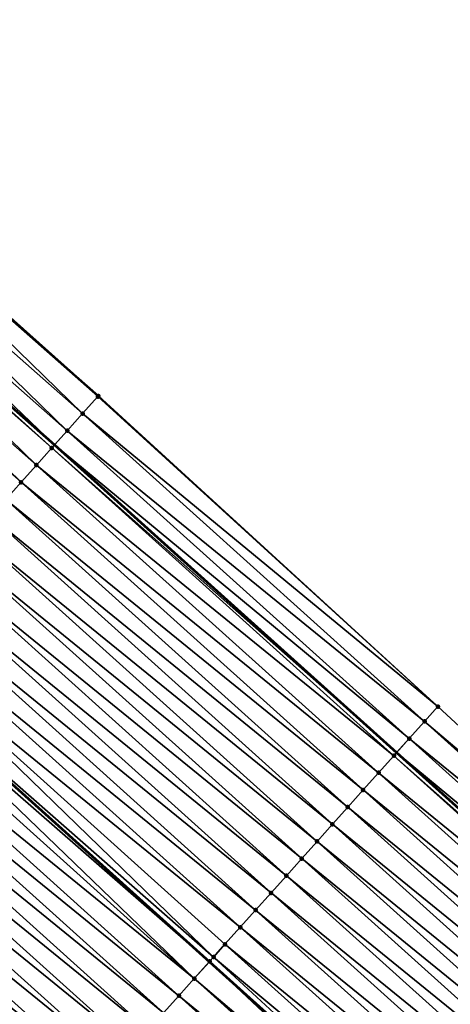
# Model space of a CAD drawing. Header units: feet. Extents: x 2017353 to 2024169, y 808050 to 818690.
# Tile 290 of 305: x 2022680 to 2022699, y 814146 to 814189. Entities that reach past the tile are written whole.
import ezdxf

# ---------------------------------------------------------------- set-up
doc = ezdxf.new("R2010")
doc.units = ezdxf.units.FT
doc.header["$MEASUREMENT"] = 0
for name, color, linetype, lineweight in [('EP_Travel Lane', 172, 'Continuous', 53), ('SB-Road Shots', 141, 'Continuous', 100), ('SB-Road X-Section', 40, 'Continuous', 13), ('STRIPING', 60, 'Continuous', 53)]:
    doc.layers.add(name, color=color, linetype=linetype, lineweight=lineweight)
doc.layers.add('I-77-MM15-17_SB-Surface-BORDER', color=7, linetype='Continuous')
doc.layers.add('I-77-MM15-17_SB-Surface-TIN', color=7, linetype='Continuous')

msp = doc.modelspace()

# ---------------------------------------------------------------- linework, layer by layer
at = {"layer": 'EP_Travel Lane'}
msp.add_polyline3d([(2022542.824971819, 814286.3335518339, 283.9437080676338), (2022558.550940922, 814273.9987547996, 284.6837772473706), (2022574.318739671, 814261.2731713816, 285.4313607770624), (2022589.818365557, 814248.6543625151, 286.158104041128), (2022605.458133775, 814235.8011696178, 286.8715970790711), (2022620.708547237, 814222.8807780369, 287.5706653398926), (2022635.958370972, 814209.9608860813, 288.2912770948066), (2022651.226410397, 814196.6884151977, 289.0018068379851), (2022666.2520939, 814183.5089710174, 289.7307393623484), (2022681.37087655, 814170.1594617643, 290.4675024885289), (2022696.224316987, 814156.7876195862, 291.2221389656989), (2022711.078236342, 814143.4153462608, 291.9592854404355), (2022725.94583979, 814129.5223704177, 292.664388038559), (2022740.431374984, 814115.7495768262, 293.3581499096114), (2022755.100171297, 814101.7165553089, 294.0507153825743), (2022769.379040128, 814087.7297632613, 294.7547948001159), (2022783.657795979, 814073.7430818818, 295.463396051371)], dxfattribs=at)
at = {"layer": 'I-77-MM15-17_SB-Surface-BORDER', "color": 3, "linetype": 'Continuous', "lineweight": -3}
msp.add_polyline3d([(2022543.494054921, 814287.1911650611, 284.0234243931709), (2022559.589401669, 814275.3295919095, 284.8034136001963), (2022575.872630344, 814263.1865528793, 285.6143508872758), (2022591.355720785, 814250.5473830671, 286.3391464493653), (2022607.316278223, 814238.0056593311, 287.0741555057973), (2022622.513882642, 814225.0224247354, 287.7640306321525), (2022637.804365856, 814212.1510315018, 288.493770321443), (2022653.039995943, 814198.766447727, 289.1937222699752), (2022668.203469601, 814185.7450647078, 289.940548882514), (2022683.272587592, 814172.2830550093, 290.6726957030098), (2022698.013128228, 814158.7858038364, 291.4271963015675), (2022712.694945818, 814145.2207183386, 292.1343258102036), (2022726.838947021, 814130.4695501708, 292.7534395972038), (2022741.058225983, 814116.4144667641, 293.4223065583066), (2022756.367294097, 814103.002045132, 294.17339212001), (2022770.972810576, 814089.3465911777, 294.9082043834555), (2022785.257227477, 814075.3653871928, 295.6120124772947)], dxfattribs=at)
at = {"layer": 'I-77-MM15-17_SB-Surface-TIN', "color": 128, "linetype": 'Continuous', "lineweight": -3}
for points in [[(2022682.584278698, 814171.5143820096, 290.5974173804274), (2022668.100967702, 814185.6276339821, 289.9300242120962), (2022667.443919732, 814184.8737786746, 289.8420055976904)], [(2022683.272587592, 814172.2830550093, 290.6726957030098), (2022668.203469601, 814185.7450647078, 289.940548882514), (2022668.100967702, 814185.6276339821, 289.9300242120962)], [(2022682.584278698, 814171.5143820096, 290.5974173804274), (2022683.251361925, 814172.2593701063, 290.6707190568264), (2022668.100967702, 814185.6276339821, 289.9300242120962)], [(2022683.251361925, 814172.2593701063, 290.6707190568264), (2022683.272587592, 814172.2830550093, 290.6726957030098), (2022668.100967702, 814185.6276339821, 289.9300242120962)], [(2022681.917297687, 814170.7693018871, 290.5203831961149), (2022667.443919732, 814184.8737786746, 289.8420055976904), (2022666.786217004, 814184.1204976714, 289.7784009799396)], [(2022681.917297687, 814170.7693018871, 290.5203831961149), (2022682.584278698, 814171.5143820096, 290.5974173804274), (2022667.443919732, 814184.8737786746, 289.8420055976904)], [(2022666.786217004, 814184.1204976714, 289.7784009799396), (2022666.2520939, 814183.5089710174, 289.7307393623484), (2022681.37087655, 814170.1594617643, 290.4675024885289)], [(2022681.917297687, 814170.7693018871, 290.5203831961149), (2022666.786217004, 814184.1204976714, 289.7784009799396), (2022681.37087655, 814170.1594617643, 290.4675024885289)], [(2022680.583069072, 814169.2793816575, 290.3760496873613), (2022666.12838276, 814183.3673320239, 289.7197001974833), (2022665.471076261, 814182.6137034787, 289.6413213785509)], [(2022681.249975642, 814170.0245287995, 290.4558021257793), (2022666.2520939, 814183.5089710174, 289.7307393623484), (2022666.12838276, 814183.3673320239, 289.7197001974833)], [(2022680.583069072, 814169.2793816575, 290.3760496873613), (2022681.249975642, 814170.0245287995, 290.4558021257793), (2022666.12838276, 814183.3673320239, 289.7197001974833)], [(2022681.249975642, 814170.0245287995, 290.4558021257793), (2022681.37087655, 814170.1594617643, 290.4675024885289), (2022666.2520939, 814183.5089710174, 289.7307393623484)], [(2022679.91631644, 814168.5340959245, 290.2906761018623), (2022665.471076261, 814182.6137034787, 289.6413213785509), (2022664.81389803, 814181.859962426, 289.558159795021)], [(2022679.91631644, 814168.5340959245, 290.2906761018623), (2022680.583069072, 814169.2793816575, 290.3760496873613), (2022665.471076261, 814182.6137034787, 289.6413213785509)], [(2022679.249582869, 814167.7887930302, 290.2046064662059), (2022679.91631644, 814168.5340959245, 290.2906761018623), (2022664.81389803, 814181.859962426, 289.558159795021)], [(2022698.013128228, 814158.7858038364, 291.4271963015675), (2022683.251361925, 814172.2593701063, 290.6707190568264), (2022682.584278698, 814171.5143820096, 290.5974173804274)], [(2022698.013128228, 814158.7858038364, 291.4271963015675), (2022683.272587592, 814172.2830550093, 290.6726957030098), (2022683.251361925, 814172.2593701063, 290.6707190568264)], [(2022697.43720486, 814158.142194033, 291.3561471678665), (2022682.584278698, 814171.5143820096, 290.5974173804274), (2022681.917297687, 814170.7693018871, 290.5203831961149)], [(2022697.43720486, 814158.142194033, 291.3561471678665), (2022698.013128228, 814158.7858038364, 291.4271963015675), (2022682.584278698, 814171.5143820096, 290.5974173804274)], [(2022696.770288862, 814157.3970553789, 291.2767389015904), (2022681.917297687, 814170.7693018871, 290.5203831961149), (2022681.37087655, 814170.1594617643, 290.4675024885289)], [(2022696.770288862, 814157.3970553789, 291.2767389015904), (2022697.43720486, 814158.142194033, 291.3561471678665), (2022681.917297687, 814170.7693018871, 290.5203831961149)], [(2022681.249975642, 814170.0245287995, 290.4558021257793), (2022696.224316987, 814156.7876195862, 291.2221389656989), (2022681.37087655, 814170.1594617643, 290.4675024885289)], [(2022696.770288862, 814157.3970553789, 291.2767389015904), (2022681.37087655, 814170.1594617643, 290.4675024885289), (2022696.224316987, 814156.7876195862, 291.2221389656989)], [(2022696.103025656, 814156.6522293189, 291.2100092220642), (2022681.249975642, 814170.0245287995, 290.4558021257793), (2022680.583069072, 814169.2793816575, 290.3760496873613)], [(2022696.103025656, 814156.6522293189, 291.2100092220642), (2022696.224316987, 814156.7876195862, 291.2221389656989), (2022681.249975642, 814170.0245287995, 290.4558021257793)], [(2022695.436236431, 814155.9069765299, 291.1259717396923), (2022680.583069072, 814169.2793816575, 290.3760496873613), (2022679.91631644, 814168.5340959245, 290.2906761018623)], [(2022695.436236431, 814155.9069765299, 291.1259717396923), (2022696.103025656, 814156.6522293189, 291.2100092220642), (2022680.583069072, 814169.2793816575, 290.3760496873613)], [(2022694.769649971, 814155.1615411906, 291.0345301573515), (2022679.91631644, 814168.5340959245, 290.2906761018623), (2022679.249582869, 814167.7887930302, 290.2046064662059)], [(2022694.769649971, 814155.1615411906, 291.0345301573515), (2022695.436236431, 814155.9069765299, 291.1259717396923), (2022679.91631644, 814168.5340959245, 290.2906761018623)], [(2022694.102888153, 814154.4162637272, 290.9494918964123), (2022679.249582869, 814167.7887930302, 290.2046064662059), (2022678.5826557, 814167.0436644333, 290.1256062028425)], [(2022694.102888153, 814154.4162637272, 290.9494918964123), (2022694.769649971, 814155.1615411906, 291.0345301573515), (2022679.249582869, 814167.7887930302, 290.2046064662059)], [(2022693.436041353, 814153.6710627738, 290.8675568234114), (2022678.5826557, 814167.0436644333, 290.1256062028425), (2022677.915586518, 814166.2986636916, 290.0517916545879)], [(2022693.436041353, 814153.6710627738, 290.8675568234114), (2022694.102888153, 814154.4162637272, 290.9494918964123), (2022678.5826557, 814167.0436644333, 290.1256062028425)], [(2022692.769105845, 814152.9259416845, 290.7888609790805), (2022677.915586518, 814166.2986636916, 290.0517916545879), (2022677.24851573, 814165.553664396, 289.978035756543)], [(2022692.769105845, 814152.9259416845, 290.7888609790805), (2022693.436041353, 814153.6710627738, 290.8675568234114), (2022677.915586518, 814166.2986636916, 290.0517916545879)], [(2022692.102278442, 814152.180723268, 290.7062176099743), (2022677.24851573, 814165.553664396, 289.978035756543), (2022676.581633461, 814164.808495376, 289.8973959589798)], [(2022692.102278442, 814152.180723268, 290.7062176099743), (2022692.769105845, 814152.9259416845, 290.7888609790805), (2022677.24851573, 814165.553664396, 289.978035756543)], [(2022691.435469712, 814151.4354880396, 290.6228923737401), (2022676.581633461, 814164.808495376, 289.8973959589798), (2022675.914759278, 814164.0633190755, 289.8164608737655)], [(2022691.435469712, 814151.4354880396, 290.6228923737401), (2022692.102278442, 814152.180723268, 290.7062176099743), (2022676.581633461, 814164.808495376, 289.8973959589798)], [(2022690.768652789, 814150.6902601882, 290.5398663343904), (2022675.914759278, 814164.0633190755, 289.8164608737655), (2022675.247847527, 814163.318176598, 289.7368976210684)], [(2022690.768652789, 814150.6902601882, 290.5398663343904), (2022691.435469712, 814151.4354880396, 290.6228923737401), (2022675.914759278, 814164.0633190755, 289.8164608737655)], [(2022690.101868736, 814149.9450027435, 290.4556400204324), (2022675.247847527, 814163.318176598, 289.7368976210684), (2022674.58103126, 814162.5729481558, 289.653847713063)], [(2022690.101868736, 814149.9450027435, 290.4556400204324), (2022690.768652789, 814150.6902601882, 290.5398663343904), (2022675.247847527, 814163.318176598, 289.7368976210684)], [(2022689.435200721, 814149.1996408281, 290.3671764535), (2022674.58103126, 814162.5729481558, 289.653847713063), (2022673.914285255, 814161.8276564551, 289.5682320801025)], [(2022689.435200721, 814149.1996408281, 290.3671764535), (2022690.101868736, 814149.9450027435, 290.4556400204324), (2022674.58103126, 814162.5729481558, 289.653847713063)], [(2022688.272029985, 814147.8998565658, 290.2253193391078), (2022673.914285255, 814161.8276564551, 289.5682320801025), (2022673.247330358, 814161.0825528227, 289.490244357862)], [(2022688.272029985, 814147.8998565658, 290.2253193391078), (2022688.768341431, 814148.4544511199, 290.2856974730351), (2022673.914285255, 814161.8276564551, 289.5682320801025)], [(2022688.768341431, 814148.4544511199, 290.2856974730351), (2022689.435200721, 814149.1996408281, 290.3671764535), (2022673.914285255, 814161.8276564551, 289.5682320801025)], [(2022673.03523505, 814160.8457339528, 289.4677709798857), (2022688.093060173, 814147.7001240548, 290.2081622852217), (2022673.239075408, 814161.0733356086, 289.489369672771)], [(2022688.10135338, 814147.7093773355, 290.2089202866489), (2022673.247330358, 814161.0825528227, 289.490244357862), (2022673.239075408, 814161.0733356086, 289.489369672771)], [(2022688.10135338, 814147.7093773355, 290.2089202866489), (2022673.239075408, 814161.0733356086, 289.489369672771), (2022688.093060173, 814147.7001240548, 290.2081622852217)], [(2022688.10135338, 814147.7093773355, 290.2089202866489), (2022688.272029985, 814147.8998565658, 290.2253193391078), (2022673.247330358, 814161.0825528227, 289.490244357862)], [(2022687.433933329, 814146.9646924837, 290.147917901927), (2022673.03523505, 814160.8457339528, 289.4677709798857), (2022672.579951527, 814160.3378308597, 289.4277368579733)], [(2022687.433933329, 814146.9646924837, 290.147917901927), (2022688.093060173, 814147.7001240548, 290.2081622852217), (2022673.03523505, 814160.8457339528, 289.4677709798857)], [(2022687.433933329, 814146.9646924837, 290.147917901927), (2022672.579951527, 814160.3378308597, 289.4277368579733), (2022671.912605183, 814159.5930796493, 289.3640431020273)], [(2022686.766481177, 814146.2200365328, 290.0880877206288), (2022671.912605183, 814159.5930796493, 289.3640431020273), (2022671.245324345, 814158.8482694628, 289.2979573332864)], [(2022686.766481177, 814146.2200365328, 290.0880877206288), (2022687.433933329, 814146.9646924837, 290.147917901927), (2022671.912605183, 814159.5930796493, 289.3640431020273)], [(2022686.099181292, 814145.4752434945, 290.0226973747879), (2022671.245324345, 814158.8482694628, 289.2979573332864), (2022670.57794957, 814158.1035438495, 289.2353017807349)], [(2022686.099181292, 814145.4752434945, 290.0226973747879), (2022686.766481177, 814146.2200365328, 290.0880877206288), (2022671.245324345, 814158.8482694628, 289.2979573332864)], [(2022712.694945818, 814145.2207183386, 292.1343258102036), (2022698.013128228, 814158.7858038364, 291.4271963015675), (2022697.43720486, 814158.142194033, 291.3561471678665)], [(2022685.431919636, 814144.7304160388, 289.9559110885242), (2022670.57794957, 814158.1035438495, 289.2353017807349), (2022669.910556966, 814157.3588342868, 289.1732972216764)], [(2022685.431919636, 814144.7304160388, 289.9559110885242), (2022686.099181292, 814145.4752434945, 290.0226973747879), (2022670.57794957, 814158.1035438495, 289.2353017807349)], [(2022712.29086231, 814144.769347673, 292.0881707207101), (2022697.43720486, 814158.142194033, 291.3561471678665), (2022696.770288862, 814157.3970553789, 291.2767389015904)], [(2022712.29086231, 814144.769347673, 292.0881707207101), (2022712.694945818, 814145.2207183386, 292.1343258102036), (2022697.43720486, 814158.142194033, 291.3561471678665)], [(2022684.764442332, 814143.9857827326, 289.8969993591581), (2022669.910556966, 814157.3588342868, 289.1732972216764), (2022669.243102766, 814156.6141801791, 289.1135418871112)], [(2022684.764442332, 814143.9857827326, 289.8969993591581), (2022685.431919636, 814144.7304160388, 289.9559110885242), (2022669.910556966, 814157.3588342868, 289.1732972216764)], [(2022711.623801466, 814144.0243394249, 292.014051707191), (2022696.770288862, 814157.3970553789, 291.2767389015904), (2022696.224316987, 814156.7876195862, 291.2221389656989)], [(2022711.623801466, 814144.0243394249, 292.014051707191), (2022712.29086231, 814144.769347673, 292.0881707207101), (2022696.770288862, 814157.3970553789, 291.2767389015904)], [(2022696.103025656, 814156.6522293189, 291.2100092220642), (2022711.078236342, 814143.4153462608, 291.9592854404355), (2022696.224316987, 814156.7876195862, 291.2221389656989)], [(2022711.623801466, 814144.0243394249, 292.014051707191), (2022696.224316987, 814156.7876195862, 291.2221389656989), (2022711.078236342, 814143.4153462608, 291.9592854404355)], [(2022684.096911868, 814143.2411972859, 289.8400287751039), (2022669.243102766, 814156.6141801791, 289.1135418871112), (2022668.575540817, 814155.8696230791, 289.0577211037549)], [(2022684.096911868, 814143.2411972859, 289.8400287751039), (2022684.764442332, 814143.9857827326, 289.8969993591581), (2022669.243102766, 814156.6141801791, 289.1135418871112)], [(2022710.956545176, 814143.2795071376, 291.9470695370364), (2022696.103025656, 814156.6522293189, 291.2100092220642), (2022695.436236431, 814155.9069765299, 291.1259717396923)], [(2022710.956545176, 814143.2795071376, 291.9470695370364), (2022711.078236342, 814143.4153462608, 291.9592854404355), (2022696.103025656, 814156.6522293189, 291.2100092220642)], [(2022683.429362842, 814142.4966285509, 289.7837360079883), (2022668.575540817, 814155.8696230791, 289.0577211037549), (2022667.908128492, 814155.1249312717, 288.9964366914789)], [(2022683.429362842, 814142.4966285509, 289.7837360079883), (2022684.096911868, 814143.2411972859, 289.8400287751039), (2022668.575540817, 814155.8696230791, 289.0577211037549)], [(2022710.289697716, 814142.5343067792, 291.8651586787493), (2022695.436236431, 814155.9069765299, 291.1259717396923), (2022694.769649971, 814155.1615411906, 291.0345301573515)], [(2022710.289697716, 814142.5343067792, 291.8651586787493), (2022710.956545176, 814143.2795071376, 291.9470695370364), (2022695.436236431, 814155.9069765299, 291.1259717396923)], [(2022682.76194018, 814141.7519460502, 289.7228289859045), (2022667.908128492, 814155.1249312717, 288.9964366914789), (2022667.240812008, 814154.3801531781, 288.9316525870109)], [(2022682.76194018, 814141.7519460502, 289.7228289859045), (2022683.429362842, 814142.4966285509, 289.7837360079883), (2022667.908128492, 814155.1249312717, 288.9964366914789)], [(2022709.623019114, 814141.7889543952, 291.7770817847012), (2022694.769649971, 814155.1615411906, 291.0345301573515), (2022694.102888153, 814154.4162637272, 290.9494918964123)], [(2022709.623019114, 814141.7889543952, 291.7770817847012), (2022710.289697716, 814142.5343067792, 291.8651586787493), (2022694.769649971, 814155.1615411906, 291.0345301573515)], [(2022682.094583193, 814141.0072044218, 289.6595237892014), (2022667.240812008, 814154.3801531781, 288.9316525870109), (2022666.573453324, 814153.6354130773, 288.8684094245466)], [(2022682.094583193, 814141.0072044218, 289.6595237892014), (2022682.76194018, 814141.7519460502, 289.7228289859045), (2022667.240812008, 814154.3801531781, 288.9316525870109)], [(2022708.956365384, 814141.0435796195, 291.6880966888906), (2022694.102888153, 814154.4162637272, 290.9494918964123), (2022693.436041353, 814153.6710627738, 290.8675568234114)], [(2022708.956365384, 814141.0435796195, 291.6880966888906), (2022709.623019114, 814141.7889543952, 291.7770817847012), (2022694.102888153, 814154.4162637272, 290.9494918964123)], [(2022681.427276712, 814140.2624173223, 289.5943743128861), (2022666.573453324, 814153.6354130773, 288.8684094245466), (2022665.906131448, 814152.8906398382, 288.8038222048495)], [(2022681.427276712, 814140.2624173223, 289.5943743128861), (2022682.094583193, 814141.0072044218, 289.6595237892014), (2022666.573453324, 814153.6354130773, 288.8684094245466)], [(2022708.289524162, 814140.2983736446, 291.6059580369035), (2022693.436041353, 814153.6710627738, 290.8675568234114), (2022692.769105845, 814152.9259416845, 290.7888609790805)], [(2022708.289524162, 814140.2983736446, 291.6059580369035), (2022708.956365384, 814141.0435796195, 291.6880966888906), (2022693.436041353, 814153.6710627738, 290.8675568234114)], [(2022707.622582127, 814139.5532584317, 291.5275006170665), (2022692.769105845, 814152.9259416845, 290.7888609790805), (2022692.102278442, 814152.180723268, 290.7062176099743)], [(2022707.622582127, 814139.5532584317, 291.5275006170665), (2022708.289524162, 814140.2983736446, 291.6059580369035), (2022692.769105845, 814152.9259416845, 290.7888609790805)], [(2022680.759937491, 814139.5176596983, 289.5304203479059), (2022665.906131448, 814152.8906398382, 288.8038222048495), (2022665.238541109, 814152.1461082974, 288.7490380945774)], [(2022680.759937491, 814139.5176596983, 289.5304203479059), (2022681.427276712, 814140.2624173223, 289.5943743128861), (2022665.906131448, 814152.8906398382, 288.8038222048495)], [(2022680.09261595, 814138.7728861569, 289.4658207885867), (2022665.238541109, 814152.1461082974, 288.7490380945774), (2022664.942437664, 814151.8155935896, 288.719569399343)], [(2022680.09261595, 814138.7728861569, 289.4658207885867), (2022680.759937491, 814139.5176596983, 289.5304203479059), (2022665.238541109, 814152.1461082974, 288.7490380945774)], [(2022706.955645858, 814138.8081380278, 291.4488326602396), (2022692.102278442, 814152.180723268, 290.7062176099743), (2022691.435469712, 814151.4354880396, 290.6228923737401)], [(2022706.955645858, 814138.8081380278, 291.4488326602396), (2022707.622582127, 814139.5532584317, 291.5275006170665), (2022692.102278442, 814152.180723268, 290.7062176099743)], [(2022680.09261595, 814138.7728861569, 289.4658207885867), (2022664.942437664, 814151.8155935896, 288.719569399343), (2022679.796072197, 814138.4417557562, 289.4340527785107)], [(2022706.288732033, 814138.062997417, 291.3693451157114), (2022691.435469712, 814151.4354880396, 290.6228923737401), (2022690.768652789, 814150.6902601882, 290.5398663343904)], [(2022706.288732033, 814138.062997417, 291.3693451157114), (2022706.955645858, 814138.8081380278, 291.4488326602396), (2022691.435469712, 814151.4354880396, 290.6228923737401)], [(2022705.621880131, 814137.3178010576, 291.2875964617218), (2022690.768652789, 814150.6902601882, 290.5398663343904), (2022690.101868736, 814149.9450027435, 290.4556400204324)], [(2022705.621880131, 814137.3178010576, 291.2875964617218), (2022706.288732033, 814138.062997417, 291.3693451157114), (2022690.768652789, 814150.6902601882, 290.5398663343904)], [(2022704.955054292, 814136.5725812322, 291.2048960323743), (2022690.101868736, 814149.9450027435, 290.4556400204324), (2022689.435200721, 814149.1996408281, 290.3671764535)], [(2022704.955054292, 814136.5725812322, 291.2048960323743), (2022705.621880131, 814137.3178010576, 291.2875964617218), (2022690.101868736, 814149.9450027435, 290.4556400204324)], [(2022704.288309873, 814135.8272881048, 291.1192225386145), (2022689.435200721, 814149.1996408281, 290.3671764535), (2022688.768341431, 814148.4544511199, 290.2856974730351)], [(2022704.288309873, 814135.8272881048, 291.1192225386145), (2022704.955054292, 814136.5725812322, 291.2048960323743), (2022689.435200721, 814149.1996408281, 290.3671764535)], [(2022703.621505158, 814135.0820492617, 291.035750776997), (2022688.768341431, 814148.4544511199, 290.2856974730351), (2022688.272029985, 814147.8998565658, 290.2253193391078)], [(2022703.621505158, 814135.0820492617, 291.035750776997), (2022704.288309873, 814135.8272881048, 291.1192225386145), (2022688.768341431, 814148.4544511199, 290.2856974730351)], [(2022702.95467878, 814134.3368299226, 290.9530700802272), (2022688.272029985, 814147.8998565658, 290.2253193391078), (2022688.10135338, 814147.7093773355, 290.2089202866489)], [(2022702.95467878, 814134.3368299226, 290.9530700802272), (2022703.621505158, 814135.0820492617, 291.035750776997), (2022688.272029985, 814147.8998565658, 290.2253193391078)], [(2022702.675998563, 814134.0255487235, 290.9214398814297), (2022688.093060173, 814147.7001240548, 290.2081622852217), (2022687.433933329, 814146.9646924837, 290.147917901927)], [(2022702.95467878, 814134.3368299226, 290.9530700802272), (2022688.10135338, 814147.7093773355, 290.2089202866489), (2022688.093060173, 814147.7001240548, 290.2081622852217)], [(2022702.95467878, 814134.3368299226, 290.9530700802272), (2022688.093060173, 814147.7001240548, 290.2081622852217), (2022702.946355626, 814134.3275330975, 290.9521254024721)], [(2022702.675998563, 814134.0255487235, 290.9214398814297), (2022702.946355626, 814134.3275330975, 290.9521254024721), (2022688.093060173, 814147.7001240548, 290.2081622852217)], [(2022702.287433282, 814133.5919879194, 290.8856938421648), (2022687.433933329, 814146.9646924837, 290.147917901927), (2022686.766481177, 814146.2200365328, 290.0880877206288)], [(2022702.287433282, 814133.5919879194, 290.8856938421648), (2022702.675998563, 814134.0255487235, 290.9214398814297), (2022687.433933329, 814146.9646924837, 290.147917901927)], [(2022701.620043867, 814132.8472754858, 290.8235728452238), (2022686.766481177, 814146.2200365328, 290.0880877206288), (2022686.099181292, 814145.4752434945, 290.0226973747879)], [(2022701.620043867, 814132.8472754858, 290.8235728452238), (2022702.287433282, 814133.5919879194, 290.8856938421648), (2022686.766481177, 814146.2200365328, 290.0880877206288)]]:
    msp.add_3dface(points, dxfattribs=at)
at = {"layer": 'SB-Road Shots', "lineweight": 100}
for p in [(2022683.251361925, 814172.2593701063, 290.6707190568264), (2022683.272587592, 814172.2830550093, 290.6726957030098), (2022682.584278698, 814171.5143820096, 290.5974173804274), (2022681.917297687, 814170.7693018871, 290.5203831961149), (2022681.249975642, 814170.0245287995, 290.4558021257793), (2022680.583069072, 814169.2793816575, 290.3760496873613), (2022679.91631644, 814168.5340959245, 290.2906761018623), (2022698.013128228, 814158.7858038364, 291.4271963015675), (2022697.43720486, 814158.142194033, 291.3561471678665), (2022696.770288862, 814157.3970553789, 291.2767389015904), (2022696.103025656, 814156.6522293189, 291.2100092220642), (2022695.436236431, 814155.9069765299, 291.1259717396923), (2022694.769649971, 814155.1615411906, 291.0345301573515), (2022694.102888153, 814154.4162637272, 290.9494918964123), (2022693.436041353, 814153.6710627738, 290.8675568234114), (2022692.769105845, 814152.9259416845, 290.7888609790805), (2022692.102278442, 814152.180723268, 290.7062176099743), (2022691.435469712, 814151.4354880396, 290.6228923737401), (2022690.768652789, 814150.6902601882, 290.5398663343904), (2022690.101868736, 814149.9450027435, 290.4556400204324), (2022689.435200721, 814149.1996408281, 290.3671764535), (2022688.768341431, 814148.4544511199, 290.2856974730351), (2022688.272029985, 814147.8998565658, 290.2253193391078), (2022688.10135338, 814147.7093773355, 290.2089202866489), (2022687.433933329, 814146.9646924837, 290.147917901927), (2022686.766481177, 814146.2200365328, 290.0880877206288)]:
    msp.add_point(p, dxfattribs=at)
at = {"layer": 'SB-Road X-Section', "extrusion": (0.7426767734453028, -0.6686368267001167, 0.03682396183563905), "elevation": 957825.0185783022, "flags": 128}
msp.add_lwpolyline([(1958435.642893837, -35003.98005591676), (1958435.611089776, -35003.9820339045), (1958434.611089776, -35004.05538533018), (1958433.611089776, -35004.132471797), (1958432.611089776, -35004.19709669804), (1958431.611089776, -35004.27690326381), (1958430.611089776, -35004.36233479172), (1958429.611089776, -35004.44846284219), (1958428.611089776, -35004.52751672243), (1958427.611089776, -35004.60138136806), (1958426.611089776, -35004.67518732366), (1958425.611089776, -35004.75588185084), (1958424.611089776, -35004.83687186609), (1958423.611089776, -35004.91648911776), (1958422.611089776, -35004.99959539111), (1958421.611089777, -35005.08526913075), (1958420.611089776, -35005.16330978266), (1958420.293179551, -35005.18579841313), (1958419.611089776, -35005.22585970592), (1958418.611089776, -35005.28959669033), (1958417.611089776, -35005.35572731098), (1958416.611089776, -35005.41842538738), (1958415.611089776, -35005.48047202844), (1958414.611089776, -35005.5402679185), (1958413.611089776, -35005.596126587), (1958412.611089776, -35005.65745259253), (1958411.611089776, -35005.72228066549), (1958410.611089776, -35005.7855667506), (1958409.611089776, -35005.85019780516), (1958408.611089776, -35005.90501909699), (1958407.611089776, -35005.97147216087), (1958406.611089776, -35006.02445212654), (1958405.611089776, -35006.08173612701), (1958404.611089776, -35006.13524271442), (1958403.611089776, -35006.1902791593), (1958402.611089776, -35006.24511147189), (1958401.611089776, -35006.30302101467)], dxfattribs=at)
at = {"layer": 'SB-Road X-Section', "extrusion": (0.7426767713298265, -0.6686368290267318, 0.03682396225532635), "elevation": 957845.0124052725, "flags": 128}
msp.add_lwpolyline([(1958435.4777692, -35003.96219766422), (1958434.614105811, -35004.03329501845), (1958433.614105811, -35004.1127571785), (1958432.614105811, -35004.17953214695), (1958431.614105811, -35004.26362666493), (1958430.614105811, -35004.35513030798), (1958429.614105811, -35004.44022628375), (1958428.614105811, -35004.52221696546), (1958427.614105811, -35004.60096622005), (1958426.614105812, -35004.68366567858), (1958425.614105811, -35004.76704746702), (1958424.614105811, -35004.85012985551), (1958423.614105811, -35004.93441333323), (1958422.614105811, -35005.02293693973), (1958421.614105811, -35005.10447121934), (1958420.869864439, -35005.16489033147), (1958420.614105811, -35005.18130051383), (1958419.614105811, -35005.24234430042), (1958418.614105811, -35005.30221508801), (1958417.614105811, -35005.36764981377), (1958416.614105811, -35005.43448142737), (1958415.614105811, -35005.49343313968), (1958414.614105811, -35005.55044238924), (1958413.614105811, -35005.60677336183), (1958412.614105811, -35005.66772172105), (1958411.614105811, -35005.73106988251), (1958410.614105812, -35005.79626357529), (1958409.614105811, -35005.86026094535), (1958408.614105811, -35005.92490434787), (1958407.614105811, -35005.99642123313), (1958406.614105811, -35006.04928958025), (1958405.614105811, -35006.10466967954), (1958404.614105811, -35006.16571493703), (1958403.614105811, -35006.22088948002), (1958402.614105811, -35006.27711892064), (1958401.614105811, -35006.32979542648)], dxfattribs=at)
at = {"layer": 'STRIPING'}
msp.add_polyline3d([(2022535.363581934, 814276.7675753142, 283.0170764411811), (2022551.089754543, 814264.4326186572, 283.7498433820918), (2022566.656885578, 814251.835103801, 284.4657243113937), (2022582.137979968, 814239.1928608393, 285.1796090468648), (2022597.593768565, 814226.4653251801, 285.9131040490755), (2022612.84401945, 814213.5450713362, 286.6181104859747), (2022628.09374356, 814200.6252637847, 287.3423614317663), (2022643.206419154, 814187.49424012, 288.065263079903), (2022658.232637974, 814174.3143263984, 288.7742335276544), (2022673.239075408, 814161.0733356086, 289.489369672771), (2022688.093060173, 814147.7001240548, 290.2081622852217), (2022702.946355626, 814134.3275330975, 290.9521254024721), (2022717.592151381, 814120.6545124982, 291.671226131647), (2022732.100256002, 814106.9067884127, 292.3888566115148), (2022746.574712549, 814093.0621441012, 293.117262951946), (2022760.776259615, 814078.996682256, 293.8092905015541), (2022774.977287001, 814064.9317351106, 294.5222132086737)], dxfattribs=at)

doc.saveas('drawing.dxf')
